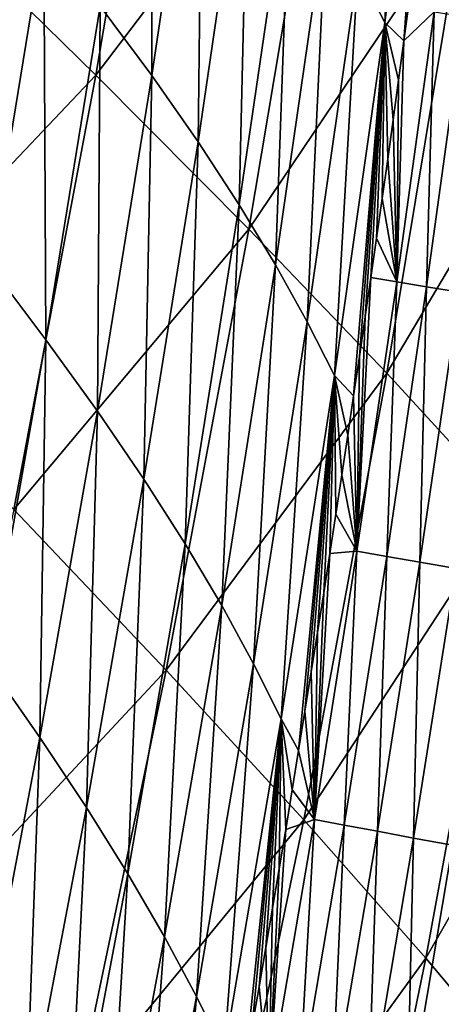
# Model space of a CAD drawing. Header units: millimetres. Extents: x -300 to 300, y -500 to 500.
# Tile 338 of 656: x 260 to 272, y -274 to -245. Entities that reach past the tile are written whole.
import ezdxf

# ---------------------------------------------------------------- set-up
doc = ezdxf.new("R2010")
doc.units = ezdxf.units.MM
doc.header["$LTSCALE"] = 81.481481
for name, color, linetype in [('19', 7, 'CONTINUOUS'), ('21', 7, 'CONTINUOUS'), ('26', 7, 'CONTINUOUS')]:
    doc.layers.add(name, color=color, linetype=linetype)

msp = doc.modelspace()

# ---------------------------------------------------------------- linework, layer by layer
at = {"layer": '19', "color": 7, "linetype": 'CONTINUOUS'}
for points in [[(262.331, -247.094, 38.828), (264.549, -233.969, 38.683), (257.439, -242.297, 42.119), (262.331, -247.094, 38.828)], [(262.331, -247.094, 38.828), (269.029, -238.267, 35.201), (264.549, -233.969, 38.683), (262.331, -247.094, 38.828)], [(266.797, -251.595, 35.338), (269.029, -238.267, 35.201), (262.331, -247.094, 38.828), (266.797, -251.595, 35.338)], [(266.797, -251.595, 35.338), (273.061, -242.28, 31.516), (269.029, -238.267, 35.201), (266.797, -251.595, 35.338)], [(255.064, -254.765, 42.277), (262.331, -247.094, 38.828), (257.439, -242.297, 42.119), (255.064, -254.765, 42.277)], [(270.822, -255.791, 31.642), (273.061, -242.28, 31.516), (266.797, -251.595, 35.338), (270.822, -255.791, 31.642)], [(270.822, -255.791, 31.642), (276.627, -246, 27.623), (273.061, -242.28, 31.516), (270.822, -255.791, 31.642)], [(274.387, -259.675, 27.736), (276.627, -246, 27.623), (270.822, -255.791, 31.642), (274.387, -259.675, 27.736)], [(259.932, -259.772, 38.979), (262.331, -247.094, 38.828), (255.064, -254.765, 42.277), (259.932, -259.772, 38.979)], [(259.932, -259.772, 38.979), (266.797, -251.595, 35.338), (262.331, -247.094, 38.828), (259.932, -259.772, 38.979)], [(264.382, -264.464, 35.48), (266.797, -251.595, 35.338), (259.932, -259.772, 38.979), (264.382, -264.464, 35.48)], [(264.382, -264.464, 35.48), (270.822, -255.791, 31.642), (266.797, -251.595, 35.338), (264.382, -264.464, 35.48)], [(268.397, -268.832, 31.773), (270.822, -255.791, 31.642), (264.382, -264.464, 35.48), (268.397, -268.832, 31.773)], [(268.397, -268.832, 31.773), (274.387, -259.675, 27.736), (270.822, -255.791, 31.642), (268.397, -268.832, 31.773)], [(257.35, -272.01, 39.136), (264.382, -264.464, 35.48), (259.932, -259.772, 38.979), (257.35, -272.01, 39.136)], [(271.96, -272.868, 27.854), (274.387, -259.675, 27.736), (268.397, -268.832, 31.773), (271.96, -272.868, 27.854)], [(271.96, -272.868, 27.854), (277.475, -263.238, 23.614), (274.387, -259.675, 27.736), (271.96, -272.868, 27.854)], [(275.053, -276.563, 23.716), (277.475, -263.238, 23.614), (271.96, -272.868, 27.854), (275.053, -276.563, 23.716)], [(261.781, -276.881, 35.627), (264.382, -264.464, 35.48), (257.35, -272.01, 39.136), (261.781, -276.881, 35.627)], [(261.781, -276.881, 35.627), (268.397, -268.832, 31.773), (264.382, -264.464, 35.48), (261.781, -276.881, 35.627)], [(265.784, -281.409, 31.909), (268.397, -268.832, 31.773), (261.781, -276.881, 35.627), (265.784, -281.409, 31.909)], [(265.784, -281.409, 31.909), (271.96, -272.868, 27.854), (268.397, -268.832, 31.773), (265.784, -281.409, 31.909)], [(254.579, -283.813, 39.297), (261.781, -276.881, 35.627), (257.35, -272.01, 39.136), (254.579, -283.813, 39.297)], [(269.342, -285.586, 27.976), (271.96, -272.868, 27.854), (265.784, -281.409, 31.909), (269.342, -285.586, 27.976)], [(269.342, -285.586, 27.976), (275.053, -276.563, 23.716), (271.96, -272.868, 27.854), (269.342, -285.586, 27.976)]]:
    msp.add_3dface(points, dxfattribs=at)
at = {"layer": '21', "color": 7, "linetype": 'CONTINUOUS'}
for points in [[(269.974, -244.026, 12.301), (271.355, -233.476, 12.338), (270.765, -245.558, 10.686), (269.974, -244.026, 12.301)], [(270.765, -245.558, 10.686), (271.355, -233.476, 12.338), (272.14, -234.964, 10.739), (270.765, -245.558, 10.686)], [(262.46, -245.083, 20.396), (263.953, -235.088, 20.359), (263.961, -247.106, 18.776), (262.46, -245.083, 20.396)], [(263.961, -247.106, 18.776), (263.953, -235.088, 20.359), (265.451, -237.047, 18.752), (263.961, -247.106, 18.776)], [(270.765, -245.558, 10.686), (272.14, -234.964, 10.739), (271.322, -246.092, 9.533), (270.765, -245.558, 10.686)], [(271.322, -246.092, 9.533), (272.14, -234.964, 10.739), (271.477, -244.94, 9.539), (271.322, -246.092, 9.533)], [(263.961, -247.106, 18.776), (265.451, -237.047, 18.752), (265.312, -249.038, 17.15), (263.961, -247.106, 18.776)], [(265.312, -249.038, 17.15), (265.451, -237.047, 18.752), (266.799, -238.92, 17.14), (265.312, -249.038, 17.15)], [(265.312, -249.038, 17.15), (266.799, -238.92, 17.14), (266.515, -250.879, 15.523), (265.312, -249.038, 17.15)], [(266.515, -250.879, 15.523), (266.799, -238.92, 17.14), (267.998, -240.707, 15.527), (266.515, -250.879, 15.523)], [(259.222, -252.641, 22.054), (259.008, -240.769, 23.603), (260.81, -242.971, 22.006), (259.222, -252.641, 22.054)], [(266.515, -250.879, 15.523), (267.998, -240.707, 15.527), (267.576, -252.631, 13.894), (266.515, -250.879, 15.523)], [(267.576, -252.631, 13.894), (267.998, -240.707, 15.527), (269.054, -242.409, 13.914), (267.576, -252.631, 13.894)], [(267.576, -252.631, 13.894), (269.054, -242.409, 13.914), (268.501, -254.293, 12.264), (267.576, -252.631, 13.894)], [(268.501, -254.293, 12.264), (269.054, -242.409, 13.914), (269.974, -244.026, 12.301), (268.501, -254.293, 12.264)], [(259.222, -252.641, 22.054), (260.81, -242.971, 22.006), (260.874, -254.818, 20.433), (259.222, -252.641, 22.054)], [(260.874, -254.818, 20.433), (260.81, -242.971, 22.006), (262.46, -245.083, 20.396), (260.874, -254.818, 20.433)], [(268.501, -254.293, 12.264), (269.974, -244.026, 12.301), (269.297, -255.866, 10.631), (268.501, -254.293, 12.264)], [(269.297, -255.866, 10.631), (269.974, -244.026, 12.301), (270.765, -245.558, 10.686), (269.297, -255.866, 10.631)], [(260.874, -254.818, 20.433), (262.46, -245.083, 20.396), (262.377, -256.9, 18.801), (260.874, -254.818, 20.433)], [(262.377, -256.9, 18.801), (262.46, -245.083, 20.396), (263.961, -247.106, 18.776), (262.377, -256.9, 18.801)], [(269.297, -255.866, 10.631), (270.765, -245.558, 10.686), (269.855, -256.456, 9.476), (269.297, -255.866, 10.631)], [(269.855, -256.456, 9.476), (270.765, -245.558, 10.686), (270.024, -255.305, 9.483), (269.855, -256.456, 9.476)], [(270.024, -255.305, 9.483), (270.765, -245.558, 10.686), (270.192, -254.154, 9.489), (270.024, -255.305, 9.483)], [(270.192, -254.154, 9.489), (270.765, -245.558, 10.686), (270.359, -253.002, 9.496), (270.192, -254.154, 9.489)], [(270.359, -253.002, 9.496), (270.765, -245.558, 10.686), (270.523, -251.851, 9.502), (270.359, -253.002, 9.496)], [(270.523, -251.851, 9.502), (270.765, -245.558, 10.686), (270.686, -250.699, 9.508), (270.523, -251.851, 9.502)], [(270.686, -250.699, 9.508), (270.765, -245.558, 10.686), (270.848, -249.548, 9.515), (270.686, -250.699, 9.508)], [(270.848, -249.548, 9.515), (270.765, -245.558, 10.686), (271.007, -248.396, 9.521), (270.848, -249.548, 9.515)], [(271.007, -248.396, 9.521), (270.765, -245.558, 10.686), (271.166, -247.244, 9.527), (271.007, -248.396, 9.521)], [(271.166, -247.244, 9.527), (270.765, -245.558, 10.686), (271.322, -246.092, 9.533), (271.166, -247.244, 9.527)], [(262.377, -256.9, 18.801), (263.961, -247.106, 18.776), (263.732, -258.887, 17.161), (262.377, -256.9, 18.801)], [(263.732, -258.887, 17.161), (263.961, -247.106, 18.776), (265.312, -249.038, 17.15), (263.732, -258.887, 17.161)], [(263.732, -258.887, 17.161), (265.312, -249.038, 17.15), (264.939, -260.779, 15.519), (263.732, -258.887, 17.161)], [(264.939, -260.779, 15.519), (265.312, -249.038, 17.15), (266.515, -250.879, 15.523), (264.939, -260.779, 15.519)], [(264.939, -260.779, 15.519), (266.515, -250.879, 15.523), (266.004, -262.576, 13.874), (264.939, -260.779, 15.519)], [(266.004, -262.576, 13.874), (266.515, -250.879, 15.523), (267.576, -252.631, 13.894), (266.004, -262.576, 13.874)], [(259.193, -264.294, 20.471), (259.222, -252.641, 22.054), (260.874, -254.818, 20.433), (259.193, -264.294, 20.471)], [(266.004, -262.576, 13.874), (267.576, -252.631, 13.894), (266.934, -264.279, 12.227), (266.004, -262.576, 13.874)], [(266.934, -264.279, 12.227), (267.576, -252.631, 13.894), (268.501, -254.293, 12.264), (266.934, -264.279, 12.227)], [(266.934, -264.279, 12.227), (268.501, -254.293, 12.264), (267.735, -265.889, 10.576), (266.934, -264.279, 12.227)], [(267.735, -265.889, 10.576), (268.501, -254.293, 12.264), (269.297, -255.866, 10.631), (267.735, -265.889, 10.576)], [(259.193, -264.294, 20.471), (260.874, -254.818, 20.433), (260.698, -266.432, 18.826), (259.193, -264.294, 20.471)], [(260.698, -266.432, 18.826), (260.874, -254.818, 20.433), (262.377, -256.9, 18.801), (260.698, -266.432, 18.826)], [(267.735, -265.889, 10.576), (269.297, -255.866, 10.631), (268.248, -266.812, 9.415), (267.735, -265.889, 10.576)], [(268.248, -266.812, 9.415), (269.297, -255.866, 10.631), (268.434, -265.662, 9.422), (268.248, -266.812, 9.415)], [(268.434, -265.662, 9.422), (269.297, -255.866, 10.631), (268.618, -264.511, 9.429), (268.434, -265.662, 9.422)], [(268.618, -264.511, 9.429), (269.297, -255.866, 10.631), (268.8, -263.361, 9.436), (268.618, -264.511, 9.429)], [(268.8, -263.361, 9.436), (269.297, -255.866, 10.631), (268.98, -262.21, 9.443), (268.8, -263.361, 9.436)], [(268.98, -262.21, 9.443), (269.297, -255.866, 10.631), (269.158, -261.06, 9.449), (268.98, -262.21, 9.443)], [(269.158, -261.06, 9.449), (269.297, -255.866, 10.631), (269.335, -259.909, 9.456), (269.158, -261.06, 9.449)], [(269.335, -259.909, 9.456), (269.297, -255.866, 10.631), (269.51, -258.758, 9.463), (269.335, -259.909, 9.456)], [(269.51, -258.758, 9.463), (269.297, -255.866, 10.631), (269.683, -257.607, 9.469), (269.51, -258.758, 9.463)], [(269.683, -257.607, 9.469), (269.297, -255.866, 10.631), (269.855, -256.456, 9.476), (269.683, -257.607, 9.469)], [(260.698, -266.432, 18.826), (262.377, -256.9, 18.801), (262.055, -268.47, 17.173), (260.698, -266.432, 18.826)], [(262.055, -268.47, 17.173), (262.377, -256.9, 18.801), (263.732, -258.887, 17.161), (262.055, -268.47, 17.173)], [(262.055, -268.47, 17.173), (263.732, -258.887, 17.161), (263.266, -270.409, 15.515), (262.055, -268.47, 17.173)], [(263.266, -270.409, 15.515), (263.732, -258.887, 17.161), (264.939, -260.779, 15.519), (263.266, -270.409, 15.515)], [(263.266, -270.409, 15.515), (264.939, -260.779, 15.519), (264.336, -272.248, 13.854), (263.266, -270.409, 15.515)], [(264.336, -272.248, 13.854), (264.939, -260.779, 15.519), (266.004, -262.576, 13.874), (264.336, -272.248, 13.854)], [(264.336, -272.248, 13.854), (266.004, -262.576, 13.874), (265.27, -273.989, 12.19), (264.336, -272.248, 13.854)], [(265.27, -273.989, 12.19), (266.004, -262.576, 13.874), (266.934, -264.279, 12.227), (265.27, -273.989, 12.19)], [(258.923, -275.705, 18.853), (259.193, -264.294, 20.471), (260.698, -266.432, 18.826), (258.923, -275.705, 18.853)], [(265.27, -273.989, 12.19), (266.934, -264.279, 12.227), (266.076, -275.631, 10.521), (265.27, -273.989, 12.19)], [(266.076, -275.631, 10.521), (266.934, -264.279, 12.227), (267.735, -265.889, 10.576), (266.076, -275.631, 10.521)], [(266.076, -275.631, 10.521), (267.735, -265.889, 10.576), (266.692, -276.008, 9.358), (266.076, -275.631, 10.521)], [(266.692, -276.008, 9.358), (267.735, -265.889, 10.576), (266.894, -274.859, 9.365), (266.692, -276.008, 9.358)], [(266.894, -274.859, 9.365), (267.735, -265.889, 10.576), (267.093, -273.71, 9.373), (266.894, -274.859, 9.365)], [(267.093, -273.71, 9.373), (267.735, -265.889, 10.576), (267.29, -272.56, 9.38), (267.093, -273.71, 9.373)], [(267.29, -272.56, 9.38), (267.735, -265.889, 10.576), (267.486, -271.411, 9.387), (267.29, -272.56, 9.38)], [(267.486, -271.411, 9.387), (267.735, -265.889, 10.576), (267.679, -270.261, 9.394), (267.486, -271.411, 9.387)], [(267.679, -270.261, 9.394), (267.735, -265.889, 10.576), (267.871, -269.112, 9.401), (267.679, -270.261, 9.394)], [(267.871, -269.112, 9.401), (267.735, -265.889, 10.576), (268.06, -267.962, 9.408), (267.871, -269.112, 9.401)], [(268.06, -267.962, 9.408), (267.735, -265.889, 10.576), (268.248, -266.812, 9.415), (268.06, -267.962, 9.408)], [(258.923, -275.705, 18.853), (260.698, -266.432, 18.826), (260.282, -277.79, 17.186), (258.923, -275.705, 18.853)], [(260.282, -277.79, 17.186), (260.698, -266.432, 18.826), (262.055, -268.47, 17.173), (260.282, -277.79, 17.186)], [(260.282, -277.79, 17.186), (262.055, -268.47, 17.173), (261.497, -279.772, 15.513), (260.282, -277.79, 17.186)], [(261.497, -279.772, 15.513), (262.055, -268.47, 17.173), (263.266, -270.409, 15.515), (261.497, -279.772, 15.513)], [(261.497, -279.772, 15.513), (263.266, -270.409, 15.515), (262.57, -281.649, 13.835), (261.497, -279.772, 15.513)], [(262.57, -281.649, 13.835), (263.266, -270.409, 15.515), (264.336, -272.248, 13.854), (262.57, -281.649, 13.835)], [(262.57, -281.649, 13.835), (264.336, -272.248, 13.854), (263.51, -283.423, 12.153), (262.57, -281.649, 13.835)], [(263.51, -283.423, 12.153), (264.336, -272.248, 13.854), (265.27, -273.989, 12.19), (263.51, -283.423, 12.153)], [(263.51, -283.423, 12.153), (265.27, -273.989, 12.19), (264.32, -285.095, 10.466), (263.51, -283.423, 12.153)], [(264.32, -285.095, 10.466), (265.27, -273.989, 12.19), (266.076, -275.631, 10.521), (264.32, -285.095, 10.466)]]:
    msp.add_3dface(points, dxfattribs=at)
at = {"layer": '26', "color": 7, "linetype": 'CONTINUOUS'}
for points in [[(271.322, -246.092, 9.533), (271.477, -244.94, 9.539), (272.205, -245.243, 8.182), (271.322, -246.092, 9.533)], [(271.322, -246.092, 9.533), (272.205, -245.243, 8.182), (271.116, -253.129, 8.15), (271.322, -246.092, 9.533)], [(272.205, -245.243, 8.182), (271.981, -253.273, 6.857), (271.116, -253.129, 8.15), (272.205, -245.243, 8.182)], [(273.068, -245.379, 6.877), (271.981, -253.273, 6.857), (272.205, -245.243, 8.182), (273.068, -245.379, 6.877)], [(273.068, -245.379, 6.877), (272.947, -253.433, 5.633), (271.981, -253.273, 6.857), (273.068, -245.379, 6.877)], [(271.166, -247.244, 9.527), (271.322, -246.092, 9.533), (271.116, -253.129, 8.15), (271.166, -247.244, 9.527)], [(271.007, -248.396, 9.521), (271.166, -247.244, 9.527), (271.116, -253.129, 8.15), (271.007, -248.396, 9.521)], [(270.848, -249.548, 9.515), (271.007, -248.396, 9.521), (271.116, -253.129, 8.15), (270.848, -249.548, 9.515)], [(270.686, -250.699, 9.508), (270.848, -249.548, 9.515), (271.116, -253.129, 8.15), (270.686, -250.699, 9.508)], [(270.523, -251.851, 9.502), (270.686, -250.699, 9.508), (271.116, -253.129, 8.15), (270.523, -251.851, 9.502)], [(270.359, -253.002, 9.496), (270.523, -251.851, 9.502), (271.116, -253.129, 8.15), (270.359, -253.002, 9.496)], [(270.192, -254.154, 9.489), (270.359, -253.002, 9.496), (269.952, -260.989, 8.117), (270.192, -254.154, 9.489)], [(270.359, -253.002, 9.496), (271.116, -253.129, 8.15), (269.952, -260.989, 8.117), (270.359, -253.002, 9.496)], [(271.116, -253.129, 8.15), (270.82, -261.144, 6.836), (269.952, -260.989, 8.117), (271.116, -253.129, 8.15)], [(271.981, -253.273, 6.857), (270.82, -261.144, 6.836), (271.116, -253.129, 8.15), (271.981, -253.273, 6.857)], [(271.981, -253.273, 6.857), (271.787, -261.314, 5.624), (270.82, -261.144, 6.836), (271.981, -253.273, 6.857)], [(272.947, -253.433, 5.633), (271.787, -261.314, 5.624), (271.981, -253.273, 6.857), (272.947, -253.433, 5.633)], [(272.947, -253.433, 5.633), (272.845, -261.497, 4.492), (271.787, -261.314, 5.624), (272.947, -253.433, 5.633)], [(270.024, -255.305, 9.483), (270.192, -254.154, 9.489), (269.952, -260.989, 8.117), (270.024, -255.305, 9.483)], [(269.855, -256.456, 9.476), (270.024, -255.305, 9.483), (269.952, -260.989, 8.117), (269.855, -256.456, 9.476)], [(269.683, -257.607, 9.469), (269.855, -256.456, 9.476), (269.952, -260.989, 8.117), (269.683, -257.607, 9.469)], [(269.51, -258.758, 9.463), (269.683, -257.607, 9.469), (269.952, -260.989, 8.117), (269.51, -258.758, 9.463)], [(269.335, -259.909, 9.456), (269.51, -258.758, 9.463), (269.952, -260.989, 8.117), (269.335, -259.909, 9.456)], [(269.158, -261.06, 9.449), (269.335, -259.909, 9.456), (269.952, -260.989, 8.117), (269.158, -261.06, 9.449)], [(269.158, -261.06, 9.449), (269.952, -260.989, 8.117), (268.708, -268.824, 8.082), (269.158, -261.06, 9.449)], [(269.952, -260.989, 8.117), (269.579, -268.989, 6.813), (268.708, -268.824, 8.082), (269.952, -260.989, 8.117)], [(270.82, -261.144, 6.836), (269.579, -268.989, 6.813), (269.952, -260.989, 8.117), (270.82, -261.144, 6.836)], [(268.98, -262.21, 9.443), (269.158, -261.06, 9.449), (268.708, -268.824, 8.082), (268.98, -262.21, 9.443)], [(270.82, -261.144, 6.836), (270.548, -269.17, 5.612), (269.579, -268.989, 6.813), (270.82, -261.144, 6.836)], [(271.787, -261.314, 5.624), (270.548, -269.17, 5.612), (270.82, -261.144, 6.836), (271.787, -261.314, 5.624)], [(271.787, -261.314, 5.624), (271.605, -269.366, 4.492), (270.548, -269.17, 5.612), (271.787, -261.314, 5.624)], [(272.845, -261.497, 4.492), (271.605, -269.366, 4.492), (271.787, -261.314, 5.624), (272.845, -261.497, 4.492)], [(272.845, -261.497, 4.492), (272.742, -269.575, 3.462), (271.605, -269.366, 4.492), (272.845, -261.497, 4.492)], [(268.8, -263.361, 9.436), (268.98, -262.21, 9.443), (268.708, -268.824, 8.082), (268.8, -263.361, 9.436)], [(268.618, -264.511, 9.429), (268.8, -263.361, 9.436), (268.708, -268.824, 8.082), (268.618, -264.511, 9.429)], [(268.434, -265.662, 9.422), (268.618, -264.511, 9.429), (268.708, -268.824, 8.082), (268.434, -265.662, 9.422)], [(268.248, -266.812, 9.415), (268.434, -265.662, 9.422), (268.708, -268.824, 8.082), (268.248, -266.812, 9.415)], [(268.06, -267.962, 9.408), (268.248, -266.812, 9.415), (268.708, -268.824, 8.082), (268.06, -267.962, 9.408)], [(267.871, -269.112, 9.401), (268.06, -267.962, 9.408), (268.708, -268.824, 8.082), (267.871, -269.112, 9.401)], [(267.871, -269.112, 9.401), (268.708, -268.824, 8.082), (267.38, -276.63, 8.045), (267.871, -269.112, 9.401)], [(268.708, -268.824, 8.082), (268.253, -276.807, 6.788), (267.38, -276.63, 8.045), (268.708, -268.824, 8.082)], [(269.579, -268.989, 6.813), (268.253, -276.807, 6.788), (268.708, -268.824, 8.082), (269.579, -268.989, 6.813)], [(269.579, -268.989, 6.813), (269.222, -277, 5.6), (268.253, -276.807, 6.788), (269.579, -268.989, 6.813)], [(270.548, -269.17, 5.612), (269.222, -277, 5.6), (269.579, -268.989, 6.813), (270.548, -269.17, 5.612)], [(267.679, -270.261, 9.394), (267.871, -269.112, 9.401), (267.38, -276.63, 8.045), (267.679, -270.261, 9.394)], [(270.548, -269.17, 5.612), (270.279, -277.209, 4.492), (269.222, -277, 5.6), (270.548, -269.17, 5.612)], [(271.605, -269.366, 4.492), (270.279, -277.209, 4.492), (270.548, -269.17, 5.612), (271.605, -269.366, 4.492)], [(271.605, -269.366, 4.492), (271.413, -277.431, 3.473), (270.279, -277.209, 4.492), (271.605, -269.366, 4.492)], [(272.742, -269.575, 3.462), (271.413, -277.431, 3.473), (271.605, -269.366, 4.492), (272.742, -269.575, 3.462)], [(272.742, -269.575, 3.462), (272.621, -277.517, 2.564), (271.413, -277.431, 3.473), (272.742, -269.575, 3.462)], [(267.486, -271.411, 9.387), (267.679, -270.261, 9.394), (267.38, -276.63, 8.045), (267.486, -271.411, 9.387)], [(267.29, -272.56, 9.38), (267.486, -271.411, 9.387), (267.38, -276.63, 8.045), (267.29, -272.56, 9.38)], [(267.093, -273.71, 9.373), (267.29, -272.56, 9.38), (267.38, -276.63, 8.045), (267.093, -273.71, 9.373)], [(266.894, -274.859, 9.365), (267.093, -273.71, 9.373), (267.38, -276.63, 8.045), (266.894, -274.859, 9.365)]]:
    msp.add_3dface(points, dxfattribs=at)

doc.saveas('drawing.dxf')
